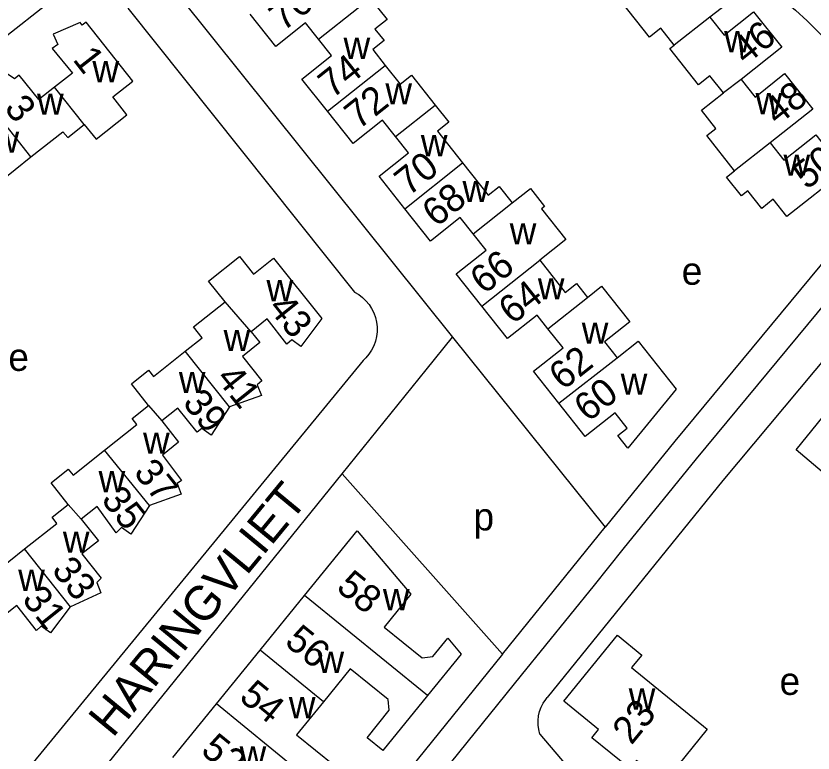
# Model space of a CAD drawing. Extents: x 156721 to 158827, y 386657 to 388950.
# Drawn here: x 157783.1 to 157898.5, y 387353.1 to 387459.8 of the extents above; entities that cross this region are included whole.
import ezdxf

# ---------------------------------------------------------------- set-up
doc = ezdxf.new("R2010")
doc.units = 0
for name, color, linetype in [('BLT_Basislijn', 7, 'Continuous'), ('BLT_Bebouwing', 7, 'Continuous'), ('BLT_Centroide', 7, 'Continuous'), ('BLT_Huisnummer', 7, 'Continuous'), ('BLT_Huisnummer_ tussenligend', 7, 'Continuous'), ('BLT_Onderverdeling_panden', 7, 'Continuous'), ('BLT_Straatnaam', 7, 'Continuous')]:
    doc.layers.add(name, color=color, linetype=linetype)

msp = doc.modelspace()

# ---------------------------------------------------------------- linework, layer by layer
at = {"layer": 'BLT_Basislijn'}
for p, q in [((157798.43, 387473.01), (157846.31, 387413.25)), ((157719.21, 387407.4), (157789.15, 387462.76)), ((157799.3, 387460.87), (157832.13, 387419.79)), ((157842.48, 387408.51), (157846.31, 387413.25)), ((157846.31, 387413.25), (157868.43, 387385.75)), ((157833.37, 387409.86), (157777.49, 387341.87)), ((157830.31, 387393.47), (157842.48, 387408.51)), ((157787.21, 387340.17), (157830.31, 387393.47)), ((157830.31, 387393.47), (157853.56, 387367.35)), ((157853.56, 387367.35), (157868.43, 387385.75)), ((157870.99, 387382.56), (157866.81, 387377.38)), ((157866.81, 387377.38), (157856.26, 387364.32)), ((157856.26, 387364.32), (157799.11, 387293.63)), ((157858.97, 387355.81), (157877.15, 387334.37))]:
    msp.add_line(p, q, dxfattribs=at)
for points in [[(157894.22, 387462.09), (157895.95, 387460.61), (157897.64, 387459.06), (157899.26, 387457.46), (157900.83, 387455.8), (157902.34, 387454.09), (157903.79, 387452.33), (157905.18, 387450.51), (157906.5, 387448.65), (157907.76, 387446.75), (157908.95, 387444.8), (157910.07, 387442.81), (157911.12, 387440.78), (157912.1, 387438.71)], [(157912.1, 387438.71), (157878.48, 387398.18), (157868.43, 387385.75)], [(157913.83, 387434.53), (157881.58, 387395.65), (157870.99, 387382.56)], [(157914.3, 387427.01), (157885.47, 387392.51), (157860.01, 387361.1)], [(157832.13, 387419.79), (157832.73, 387419.43), (157833.28, 387419.01), (157833.78, 387418.52), (157834.22, 387417.98), (157834.6, 387417.39), (157834.91, 387416.76), (157835.14, 387416.11), (157835.3, 387415.43), (157835.38, 387414.73), (157835.38, 387414.03), (157835.3, 387413.34), (157835.14, 387412.66), (157834.9, 387412), (157834.59, 387411.38), (157834.21, 387410.79), (157833.77, 387410.25), (157833.37, 387409.86)], [(157853.56, 387367.35), (157796, 387296.14), (157792.91, 387293.99)], [(157858.97, 387355.81), (157858.8, 387356.45), (157858.71, 387357.11), (157858.7, 387357.77), (157858.77, 387358.42), (157858.91, 387359.07), (157859.13, 387359.69), (157859.43, 387360.28), (157859.8, 387360.83), (157860.01, 387361.1)]]:
    msp.add_lwpolyline(points, dxfattribs=at)
at = {"layer": 'BLT_Bebouwing'}
for p, q in [((157818.44, 387367.94), (157824.89, 387375.88)), ((157791.02, 387374.24), (157790.93, 387374.2)), ((157812.12, 387360.16), (157818.44, 387367.94)), ((157805.8, 387352.39), (157812.12, 387360.16))]:
    msp.add_line(p, q, dxfattribs=at)
for points in [[(157876.37, 387466.41), (157878.4, 387463.84), (157882.74, 387467.28), (157886.83, 387462.12), (157883.58, 387459.57)], [(157832.64, 387460.94), (157834.42, 387462.29), (157836.83, 387459.24), (157835.08, 387457.85), (157836.41, 387456.19), (157834.75, 387454.88), (157836.57, 387452.6)], [(157878.4, 387455.54), (157876.45, 387458), (157874.81, 387456.7), (157870.77, 387461.8)], [(157826.91, 387456.39), (157825.04, 387458.75), (157820.74, 387455.34), (157817.02, 387460.03)], [(157883.58, 387459.57), (157885.62, 387456.99), (157889.89, 387460.37), (157893.97, 387455.22), (157888.1, 387450.54)], [(157792.99, 387444.04), (157794.7, 387441.91), (157799.15, 387445.44), (157797.13, 387448.04), (157800, 387450.33), (157793.25, 387458.85), (157792.67, 387458.41), (157792.38, 387458.79), (157788.51, 387457.11), (157789.14, 387455.61), (157788.34, 387455.06), (157791.27, 387451.49), (157788.7, 387449.45)], [(157828.2, 387445.95), (157824.49, 387450.62), (157828.78, 387454.03), (157826.91, 387456.39)], [(157885.54, 387448.62), (157883.58, 387451.1), (157881.93, 387449.8), (157877.78, 387455.04), (157878.4, 387455.54)], [(157836.57, 387452.6), (157838.71, 387449.9), (157840.35, 387451.2), (157843.8, 387446.86)], [(157788.7, 387449.45), (157786.41, 387447.64), (157783.57, 387451.17), (157782.88, 387450.65), (157781.54, 387451.56), (157778.62, 387447.72)], [(157888.1, 387450.54), (157890.11, 387448), (157894.4, 387451.4), (157898.48, 387446.26), (157892.32, 387441.38)], [(157887.14, 387437.34), (157883.11, 387442.43), (157884.43, 387443.47), (157882.35, 387446.09), (157885.54, 387448.62)], [(157838.07, 387442.31), (157836.19, 387444.68), (157831.91, 387441.28), (157828.2, 387445.95)], [(157843.8, 387446.86), (157845.77, 387444.37), (157844.13, 387443.06), (157847.76, 387438.49)], [(157785.27, 387439.34), (157789.89, 387443), (157790.59, 387442.15), (157792.99, 387444.04)], [(157892.32, 387441.38), (157894.3, 387438.89), (157898.9, 387442.53), (157903.05, 387437.28), (157894.74, 387430.7), (157892.76, 387433.21), (157891.09, 387431.89), (157889.07, 387434.45), (157888.13, 387433.71), (157885.98, 387436.42), (157887.14, 387437.34)], [(157839.4, 387431.85), (157835.67, 387436.54), (157839.96, 387439.94), (157838.07, 387442.31)], [(157778.92, 387432.91), (157781.35, 387434.83), (157780.65, 387435.68), (157785.27, 387439.34)], [(157847.76, 387438.49), (157851.47, 387433.81), (157853.08, 387435.08), (157854.96, 387432.7)], [(157854.96, 387432.7), (157857.58, 387434.78), (157859.64, 387432.18), (157859.21, 387431.84), (157862.74, 387427.4), (157858.94, 387424.38)], [(157849.3, 387428.21), (157847.42, 387430.57), (157843.12, 387427.16), (157839.4, 387431.85)], [(157850.57, 387417.74), (157846.86, 387422.42), (157851.18, 387425.85), (157849.3, 387428.21)], [(157813.38, 387418.36), (157810.99, 387421.37), (157815.45, 387424.93), (157817.51, 387422.36), (157820.39, 387424.67), (157827.38, 387415.98), (157824.36, 387411.92), (157823.03, 387412.85), (157822.3, 387412.25), (157819.48, 387415.89), (157817.17, 387414.05)], [(157858.94, 387424.38), (157862.64, 387419.71), (157864.27, 387421.01), (157865.86, 387419.01)], [(157865.86, 387419.01), (157867.89, 387420.62), (157871.98, 387415.48), (157868.31, 387412.57), (157870.14, 387410.26)], [(157807.62, 387411.24), (157810.04, 387413.17), (157808.8, 387414.73), (157813.38, 387418.36)], [(157860.13, 387414.45), (157858.55, 387416.44), (157854.29, 387413.05), (157850.57, 387417.74)], [(157817.17, 387414.05), (157818.41, 387412.49), (157815.9, 387410.46), (157818.69, 387406.94), (157818.04, 387406.34), (157818.64, 387404.83), (157814.04, 387403.18)], [(157861.72, 387403.69), (157858.05, 387408.32), (157862.31, 387411.7), (157860.13, 387414.45)], [(157870.14, 387410.26), (157873.21, 387412.67), (157878.69, 387405.74), (157871.71, 387397.17), (157870.25, 387399.01), (157871.61, 387400.09), (157869.84, 387402.32), (157865.52, 387398.9), (157861.72, 387403.69)], [(157802.3, 387403.38), (157799.82, 387406.51), (157802.3, 387408.46), (157803.01, 387407.57), (157807.62, 387411.24)], [(157903.71, 387406.34), (157904.08, 387406.02), (157905.95, 387406.29), (157907.65, 387405.94), (157909.35, 387405.18), (157910.62, 387403.94), (157911.08, 387403.96), (157911.83, 387391.85), (157906.04, 387391.49), (157905.72, 387396.63), (157904.33, 387396.7), (157903.81, 387397.14), (157900.47, 387393.21), (157896.05, 387396.97), (157903.71, 387406.34)], [(157795.94, 387396.89), (157800.62, 387400.59), (157799.91, 387401.49), (157802.3, 387403.38)], [(157814.04, 387403.18), (157811.35, 387399.06), (157810, 387400.05), (157809.32, 387399.49), (157806.52, 387402.99), (157804.2, 387401.15)], [(157804.2, 387401.15), (157806.65, 387398.05), (157804.3, 387396.18), (157807.07, 387392.49), (157806.42, 387392.05), (157807.03, 387390.54), (157802.42, 387388.88)], [(157790.68, 387389.05), (157788.2, 387392.19), (157790.67, 387394.17), (157791.37, 387393.28), (157795.94, 387396.89)], [(157784.35, 387382.6), (157789.03, 387386.3), (157788.33, 387387.19), (157790.68, 387389.05)], [(157802.42, 387388.88), (157799.74, 387384.76), (157798.4, 387385.71), (157797.59, 387384.92), (157794.87, 387388.73), (157792.56, 387386.91)], [(157792.56, 387386.91), (157795.03, 387383.78), (157792.65, 387381.9), (157795.44, 387378.37), (157794.79, 387377.75), (157795.4, 387376.23), (157791.02, 387374.24)], [(157824.89, 387375.88), (157832.49, 387385.23), (157840.26, 387376.04), (157836.39, 387371.28), (157841.92, 387366.83), (157843.45, 387367.01), (157845.62, 387369.7), (157847.58, 387367.39), (157842.71, 387361.4)], [(157790.93, 387374.2), (157788.1, 387370.46), (157786.76, 387371.41), (157786.08, 387370.81), (157783.23, 387374.4), (157780.86, 387372.51), (157776.58, 387377.89), (157779.05, 387379.86), (157779.74, 387378.97), (157784.35, 387382.6)], [(157842.71, 387361.4), (157836.22, 387353.42), (157833.93, 387355.28), (157837.15, 387359.24), (157836.99, 387360.8), (157831.5, 387365.26), (157827.61, 387360.48)], [(157827.61, 387360.48), (157823.72, 387355.7), (157829.2, 387351.25), (157830.72, 387351.5), (157833.1, 387349.57), (157829.94, 387345.68)]]:
    msp.add_lwpolyline(points, dxfattribs=at)
msp.add_lwpolyline([(157870.19, 387370.11), (157873.71, 387367.24), (157872.23, 387365.43), (157883.19, 387356.49), (157876.89, 387348.75), (157872.95, 387351.97), (157871.96, 387350.8), (157866.48, 387355.28), (157867.46, 387356.48), (157862.43, 387360.59)], close=True, dxfattribs=at)
at = {"layer": 'BLT_Onderverdeling_panden'}
for p, q in [((157826.91, 387456.39), (157832.64, 387460.94)), ((157883.58, 387459.57), (157878.4, 387455.54)), ((157828.2, 387445.95), (157836.57, 387452.6)), ((157888.1, 387450.54), (157885.54, 387448.62)), ((157792.99, 387444.04), (157788.7, 387449.45)), ((157785.27, 387439.34), (157778.62, 387447.72)), ((157838.07, 387442.31), (157843.8, 387446.86)), ((157892.32, 387441.38), (157887.14, 387437.34)), ((157839.4, 387431.85), (157847.76, 387438.49)), ((157849.3, 387428.21), (157854.96, 387432.7)), ((157850.57, 387417.74), (157858.94, 387424.38)), ((157817.17, 387414.05), (157813.38, 387418.36)), ((157860.13, 387414.45), (157865.86, 387419.01)), ((157814.04, 387403.18), (157807.62, 387411.24)), ((157861.72, 387403.69), (157870.14, 387410.26)), ((157802.3, 387403.38), (157804.2, 387401.15)), ((157802.42, 387388.88), (157795.94, 387396.89)), ((157790.68, 387389.05), (157792.56, 387386.91)), ((157791.02, 387374.24), (157784.35, 387382.6)), ((157842.71, 387361.4), (157824.89, 387375.88)), ((157827.61, 387360.48), (157818.44, 387367.94)), ((157829.94, 387345.68), (157812.12, 387360.16))]:
    msp.add_line(p, q, dxfattribs=at)

# ---------------------------------------------------------------- texts
at = {"layer": 'BLT_Centroide'}
for s, p in [('w', (157885.64, 387454.5)), ('w', (157830.53, 387453.53)), ('w', (157794.17, 387450.14)), ('w', (157836.59, 387446.94)), ('w', (157786.15, 387445.44)), ('w', (157890.18, 387445.53)), ('w', (157779.7, 387439.94)), ('w', (157841.72, 387439.45)), ('w', (157894.23, 387436.62)), ('w', (157847.75, 387432.81)), ('w', (157854.59, 387426.67)), ('e', (157879.5, 387420.84)), ('w', (157858.66, 387418.72)), ('w', (157819.37, 387418.44)), ('w', (157865.02, 387412.3)), ('w', (157813.16, 387411.23)), ('e', (157782, 387408.37)), ('w', (157806.68, 387405.16)), ('w', (157870.66, 387404.91)), ('w', (157801.5, 387396.38)), ('w', (157795.06, 387390.81)), ('p', (157849.35, 387385.28)), ('w', (157789.89, 387382.05)), ('w', (157783.42, 387376.53)), ('w', (157836.23, 387373.73)), ('w', (157826.75, 387364.66)), ('e', (157893.67, 387361.47)), ('w', (157871.82, 387359.34)), ('w', (157822.61, 387358.09)), ('w', (157815.48, 387350.97))]:
    msp.add_text(s, height=4, dxfattribs=at).set_placement(p)
at = {"layer": 'BLT_Huisnummer'}
for s, rotation, p in [('76', 38.4639, (157821.8, 387457.42)), ('1', 307.9208, (157791.21, 387453.43)), ('72', 38.4639, (157832.71, 387443.2)), ('50', 38.4092, (157897.6, 387434.5)), ('68', 38.4639, (157843.95, 387429.07)), ('64', 38.4639, (157855.01, 387414.98)), ('43', 308.583, (157819.48, 387417.47)), ('60', 38.4639, (157865.94, 387400.86)), ('39', 308.583, (157807.11, 387403.72)), ('35', 308.583, (157795.32, 387389.68)), ('58', 320.9074, (157829.31, 387376.75)), ('31', 308.583, (157783.85, 387375.26)), ('23', 50.793, (157872.22, 387354.1)), ('52', 320.9074, (157809.69, 387353.14))]:
    msp.add_text(s, height=4, rotation=rotation, dxfattribs=at).set_placement(p)
at = {"layer": 'BLT_Huisnummer_ tussenligend'}
for s, rotation, p in [('46', 38.4092, (157888.77, 387452.55)), ('74', 38.4639, (157828.9, 387447.7)), ('48', 38.4094, (157893.37, 387443.78)), ('3', 307.9208, (157781.29, 387446.37)), ('70', 38.4639, (157839.95, 387433.58)), ('66', 38.4639, (157850.89, 387419.34)), ('62', 38.4639, (157862.31, 387405.46)), ('41', 308.583, (157811.95, 387407.27)), ('37', 308.583, (157800.02, 387393.63)), ('33', 308.583, (157788.15, 387379.49)), ('56', 320.9074, (157821.83, 387368.86)), ('54', 320.9074, (157815.24, 387360.86))]:
    msp.add_text(s, height=4, rotation=rotation, dxfattribs=at).set_placement(p)
at = {"layer": 'BLT_Straatnaam'}
msp.add_text('HARINGVLIET', height=5, rotation=50.4804, dxfattribs=at).set_placement((157797.11, 387355.14))

doc.saveas('drawing.dxf')
